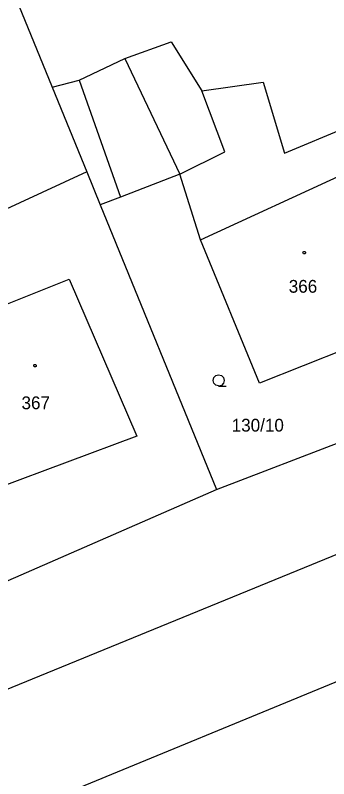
# Model space of a CAD drawing. Extents: x -757994 to -755874, y -1047691 to -1046119.
# Drawn here: x -756351.6 to -756330.7, y -1046748.1 to -1046697.2 of the extents above; entities that cross this region are included whole.
import ezdxf

# ---------------------------------------------------------------- set-up
doc = ezdxf.new("R2010")
doc.units = 0
doc.layers.add('katastrální mapa', color=7, linetype='Continuous')

msp = doc.modelspace()

# ---------------------------------------------------------------- linework, layer by layer
at = {"layer": 'katastrální mapa'}
for p, q in [((-756353.69, -1046690.86), (-756349.13, -1046702.02)), ((-756344.3, -1046700.1), (-756341.22, -1046699)), ((-756341.22, -1046699), (-756339.17, -1046702.25)), ((-756347.34, -1046701.54), (-756344.3, -1046700.1)), ((-756344.3, -1046700.1), (-756340.64, -1046707.81)), ((-756349.13, -1046702.02), (-756347.34, -1046701.54)), ((-756347.34, -1046701.54), (-756344.58, -1046709.33)), ((-756339.17, -1046702.25), (-756335.09, -1046701.67)), ((-756335.09, -1046701.67), (-756333.66, -1046706.4)), ((-756349.13, -1046702.02), (-756346.84, -1046707.65)), ((-756337.63, -1046706.31), (-756339.17, -1046702.25)), ((-756333.66, -1046706.4), (-756325.9, -1046703.16)), ((-756340.64, -1046707.81), (-756337.63, -1046706.31)), ((-756346.84, -1046707.65), (-756355.46, -1046711.62)), ((-756346.84, -1046707.65), (-756345.94, -1046709.85)), ((-756340.64, -1046707.81), (-756344.58, -1046709.33)), ((-756339.27, -1046712.18), (-756340.64, -1046707.81)), ((-756339.27, -1046712.18), (-756329.04, -1046707.48)), ((-756344.58, -1046709.33), (-756345.94, -1046709.85)), ((-756345.94, -1046709.85), (-756338.2, -1046728.8)), ((-756335.33, -1046721.72), (-756339.27, -1046712.18)), ((-756356.31, -1046718.09), (-756348, -1046714.8)), ((-756348, -1046714.8), (-756343.49, -1046725.26)), ((-756325.57, -1046717.83), (-756335.33, -1046721.72)), ((-756338.2, -1046728.8), (-756320.93, -1046722.17)), ((-756396.18, -1046760.15), (-756307.54, -1046723.85)), ((-756343.49, -1046725.26), (-756352.92, -1046728.76)), ((-756354.28, -1046735.84), (-756338.2, -1046728.8)), ((-756391.74, -1046766.92), (-756311.94, -1046734.1))]:
    msp.add_line(p, q, dxfattribs=at)
for points in [[(-756332.35, -1046712.945), (-756332.3, -1046712.955), (-756332.275, -1046713), (-756332.265, -1046713.03), (-756332.275, -1046713.075), (-756332.315, -1046713.11), (-756332.35, -1046713.115), (-756332.395, -1046713.1), (-756332.425, -1046713.07), (-756332.435, -1046713.03), (-756332.425, -1046712.985), (-756332.385, -1046712.95)], [(-756350.28, -1046720.475), (-756350.23, -1046720.485), (-756350.205, -1046720.53), (-756350.195, -1046720.56), (-756350.205, -1046720.605), (-756350.245, -1046720.64), (-756350.28, -1046720.645), (-756350.325, -1046720.63), (-756350.355, -1046720.6), (-756350.365, -1046720.56), (-756350.355, -1046720.515), (-756350.315, -1046720.48)]]:
    msp.add_lwpolyline(points, close=True, dxfattribs=at)
msp.add_lwpolyline([(-756338.05, -1046721.91), (-756338.24, -1046721.86), (-756338.375, -1046721.725), (-756338.425, -1046721.54), (-756338.375, -1046721.355), (-756338.24, -1046721.22), (-756338.055, -1046721.17), (-756337.87, -1046721.22), (-756337.735, -1046721.355), (-756337.685, -1046721.545), (-756337.735, -1046721.735), (-756337.87, -1046721.87), (-756338.06, -1046721.92), (-756337.56, -1046721.92)], dxfattribs=at)

# ---------------------------------------------------------------- texts
for s, p in [('366', (-756333.381, -1046715.7)), ('367', (-756351.181, -1046723.46)), ('130/10', (-756337.183, -1046724.95))]:
    msp.add_text(s, height=0.85, dxfattribs=at).set_placement(p)

doc.saveas('drawing.dxf')
